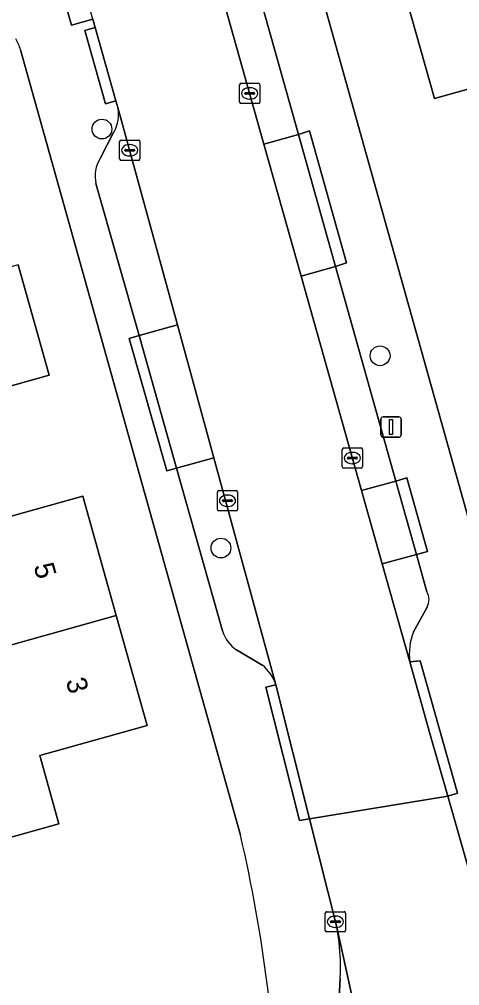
# Model space of a CAD drawing. Extents: x 159626 to 160723, y 388173 to 389416.
# Drawn here: x 160005.01 to 160026.77, y 388311.16 to 388358.95 of the extents above; entities that cross this region are included whole.
import ezdxf

# ---------------------------------------------------------------- set-up
doc = ezdxf.new("R2010")
doc.units = 0
for name, color, linetype in [('IMGEO_Boom', 7, 'Continuous'), ('IMGEO_Erf', 7, 'Continuous'), ('IMGEO_Fietspad_open', 7, 'Continuous'), ('IMGEO_Kolk', 7, 'Continuous'), ('IMGEO_Lichtmast', 7, 'Continuous'), ('IMGEO_Pand', 7, 'Continuous'), ('IMGEO_Pand_nummerreeks', 7, 'Continuous'), ('IMGEO_Parkeervlak_open', 7, 'Continuous'), ('IMGEO_Rijbaan_lokaal_gesloten', 7, 'Continuous'), ('IMGEO_Rijbaan_lokaal_open', 7, 'Continuous'), ('IMGEO_Voetpad_open', 7, 'Continuous')]:
    doc.layers.add(name, color=color, linetype=linetype)

msp = doc.modelspace()

# ---------------------------------------------------------------- linework, layer by layer
at = {"layer": 'IMGEO_Boom'}
for centre in [(160009.093, 388353.524), (160022.836, 388342.311), (160014.97, 388332.802)]:
    msp.add_circle(centre, 0.489, dxfattribs=at)
at = {"layer": 'IMGEO_Erf'}
for points in [[(160065.737, 388357.839), (160068.821, 388358.703), (160067.258, 388364.278), (160065.672, 388369.937), (160062.589, 388369.073), (160061.749, 388372.073), (160060.886, 388375.152), (160063.97, 388376.017), (160062.406, 388381.596), (160060.811, 388387.289), (160057.729, 388386.426), (160056.908, 388389.358), (160055.27, 388395.203), (160052.188, 388394.339), (160051.374, 388397.24), (160039.731, 388394.019), (160038.102, 388399.961), (160014.614, 388386.787), (160012.651, 388386.243), (160030.665, 388321.896), (160031.671, 388318.304), (160034.012, 388311.518), (160036.849, 388303.296)], [(160030.891, 388356.542), (160025.516, 388355.045), (160023.929, 388360.706), (160022.301, 388366.511), (160027.676, 388368.028)], [(160015.939, 388318.598), (160005.068, 388357.443)], [(160004.954, 388346.802), (160006.478, 388341.347), (160001.268, 388339.892)], [(160002.937, 388333.916), (160008.146, 388335.374), (160009.799, 388329.47), (160011.323, 388324.025), (160006.017, 388322.54), (160006.963, 388319.164), (160001.601, 388317.663)]]:
    msp.add_lwpolyline(points, dxfattribs=at)
for centre, radius, start, end in [((160003.215, 388356.971), 1.912, 14.2817, 32.3658), ((159941.49, 388301.435), 76.402, 1.60005, 12.98204)]:
    msp.add_arc(centre, radius, start, end, dxfattribs=at)
at = {"layer": 'IMGEO_Fietspad_open'}
for points in [[(160023.709, 388300.3), (160020.694, 388314.057)], [(160020.866, 388311.513), (160020.27, 388300.229), (160022.699, 388300.094)]]:
    msp.add_lwpolyline(points, dxfattribs=at)
msp.add_arc((160009.885, 388312.048), 10.994, 357.2089, 10.5269, dxfattribs=at)
at = {"layer": 'IMGEO_Kolk'}
for p, q in [((160015.966, 388355.787), (160016.818, 388355.787)), ((160015.891, 388354.861), (160015.891, 388355.713)), ((160016.193, 388355.33), (160016.591, 388355.33)), ((160016.379, 388355.567), (160016.404, 388355.567)), ((160016.892, 388355.713), (160016.892, 388354.861)), ((160016.15, 388355.281), (160016.15, 388355.293)), ((160016.588, 388355.244), (160016.19, 388355.244)), ((160016.402, 388355.007), (160016.377, 388355.007)), ((160016.634, 388355.293), (160016.634, 388355.281)), ((160016.818, 388354.787), (160015.966, 388354.787)), ((160010.041, 388352.978), (160010.893, 388352.978)), ((160009.966, 388352.052), (160009.966, 388352.904)), ((160010.225, 388352.472), (160010.225, 388352.484)), ((160010.663, 388352.435), (160010.265, 388352.435)), ((160010.268, 388352.521), (160010.666, 388352.521)), ((160010.454, 388352.758), (160010.479, 388352.758)), ((160010.709, 388352.484), (160010.709, 388352.472)), ((160010.967, 388352.904), (160010.967, 388352.052)), ((160010.893, 388351.978), (160010.041, 388351.978)), ((160010.477, 388352.198), (160010.452, 388352.198)), ((160020.966, 388336.829), (160020.966, 388337.681)), ((160021.041, 388337.755), (160021.893, 388337.755)), ((160021.967, 388337.681), (160021.967, 388336.829)), ((160021.225, 388337.249), (160021.225, 388337.261)), ((160021.663, 388337.212), (160021.265, 388337.212)), ((160021.268, 388337.298), (160021.666, 388337.298)), ((160021.454, 388337.535), (160021.479, 388337.535)), ((160021.709, 388337.261), (160021.709, 388337.249)), ((160021.893, 388336.755), (160021.041, 388336.755)), ((160021.477, 388336.975), (160021.452, 388336.975)), ((160014.795, 388334.714), (160014.795, 388335.566)), ((160014.87, 388335.64), (160015.722, 388335.64)), ((160015.283, 388335.42), (160015.308, 388335.42)), ((160015.796, 388335.566), (160015.796, 388334.714)), ((160015.054, 388335.134), (160015.054, 388335.146)), ((160015.492, 388335.097), (160015.094, 388335.097)), ((160015.097, 388335.183), (160015.495, 388335.183)), ((160015.306, 388334.86), (160015.281, 388334.86)), ((160015.538, 388335.146), (160015.538, 388335.134)), ((160015.722, 388334.64), (160014.87, 388334.64)), ((160020.128, 388313.891), (160020.128, 388314.743)), ((160020.203, 388314.817), (160021.055, 388314.817)), ((160021.129, 388314.743), (160021.129, 388313.891)), ((160020.387, 388314.311), (160020.387, 388314.323)), ((160020.825, 388314.274), (160020.427, 388314.274)), ((160020.43, 388314.36), (160020.828, 388314.36)), ((160020.616, 388314.597), (160020.641, 388314.597)), ((160020.871, 388314.323), (160020.871, 388314.311)), ((160021.055, 388313.817), (160020.203, 388313.817)), ((160020.639, 388314.037), (160020.614, 388314.037))]:
    msp.add_line(p, q, dxfattribs=at)
for points in [[(160015.966, 388355.787), (160016.818, 388355.787)], [(160015.891, 388354.861), (160015.891, 388355.713)], [(160016.892, 388355.713), (160016.892, 388354.861)], [(160016.818, 388354.787), (160015.966, 388354.787)], [(160010.041, 388352.978), (160010.893, 388352.978)], [(160009.966, 388352.052), (160009.966, 388352.904)], [(160010.967, 388352.904), (160010.967, 388352.052)], [(160010.893, 388351.978), (160010.041, 388351.978)], [(160020.966, 388336.829), (160020.966, 388337.681)], [(160021.041, 388337.755), (160021.893, 388337.755)], [(160021.967, 388337.681), (160021.967, 388336.829)], [(160021.893, 388336.755), (160021.041, 388336.755)], [(160014.795, 388334.714), (160014.795, 388335.566)], [(160014.87, 388335.64), (160015.722, 388335.64)], [(160015.796, 388335.566), (160015.796, 388334.714)], [(160015.722, 388334.64), (160014.87, 388334.64)], [(160020.128, 388313.891), (160020.128, 388314.743)], [(160020.203, 388314.817), (160021.055, 388314.817)], [(160021.129, 388314.743), (160021.129, 388313.891)], [(160021.055, 388313.817), (160020.203, 388313.817)]]:
    msp.add_lwpolyline(points, dxfattribs=at)
for centre, radius, start, end in [((160015.968, 388355.711), 0.0765, 91.552, 178.448), ((160015.968, 388355.711), 0.0765, 91.552, 178.448), ((160016.816, 388355.711), 0.0765, 1.552, 88.448), ((160016.816, 388355.711), 0.0765, 1.552, 88.448), ((160016.19, 388355.29), 0.0403, 85.8775, 175.7526), ((160016.595, 388355.292), 0.0386, 1.7309, 96.639), ((160015.968, 388354.863), 0.0765, 181.552, 268.448), ((160015.968, 388354.863), 0.0765, 181.552, 268.448), ((160016.187, 388355.28), 0.0366, 178.938, 274.7102), ((160016.591, 388355.287), 0.043, 264.8664, 352.4533), ((160016.816, 388354.863), 0.0765, 271.552, 358.448), ((160016.816, 388354.863), 0.0765, 271.552, 358.448), ((160010.043, 388352.902), 0.0765, 91.552, 178.448), ((160010.043, 388352.902), 0.0765, 91.552, 178.448), ((160010.891, 388352.902), 0.0765, 1.552, 88.448), ((160010.891, 388352.902), 0.0765, 1.552, 88.448), ((160010.265, 388352.481), 0.0403, 85.8775, 175.7526), ((160010.262, 388352.471), 0.0366, 178.938, 274.7102), ((160010.666, 388352.478), 0.043, 264.8664, 352.4533), ((160010.67, 388352.483), 0.0386, 1.7309, 96.639), ((160010.043, 388352.054), 0.0765, 181.552, 268.448), ((160010.043, 388352.054), 0.0765, 181.552, 268.448), ((160010.891, 388352.054), 0.0765, 271.552, 358.448), ((160010.891, 388352.054), 0.0765, 271.552, 358.448), ((160021.043, 388337.679), 0.0765, 91.552, 178.448), ((160021.043, 388337.679), 0.0765, 91.552, 178.448), ((160021.891, 388337.679), 0.0765, 1.552, 88.448), ((160021.891, 388337.679), 0.0765, 1.552, 88.448), ((160021.265, 388337.258), 0.0403, 85.8775, 175.7526), ((160021.262, 388337.248), 0.0366, 178.938, 274.7102), ((160021.666, 388337.255), 0.043, 264.8664, 352.4533), ((160021.67, 388337.26), 0.0386, 1.7309, 96.639), ((160021.043, 388336.831), 0.0765, 181.552, 268.448), ((160021.043, 388336.831), 0.0765, 181.552, 268.448), ((160021.891, 388336.831), 0.0765, 271.552, 358.448), ((160021.891, 388336.831), 0.0765, 271.552, 358.448), ((160014.872, 388335.564), 0.0765, 91.552, 178.448), ((160014.872, 388335.564), 0.0765, 91.552, 178.448), ((160015.72, 388335.564), 0.0765, 1.552, 88.448), ((160015.72, 388335.564), 0.0765, 1.552, 88.448), ((160015.094, 388335.143), 0.0403, 85.8775, 175.7526), ((160015.091, 388335.133), 0.0366, 178.938, 274.7102), ((160015.495, 388335.14), 0.043, 264.8664, 352.4533), ((160015.499, 388335.145), 0.0386, 1.7309, 96.639), ((160014.872, 388334.716), 0.0765, 181.552, 268.448), ((160014.872, 388334.716), 0.0765, 181.552, 268.448), ((160015.72, 388334.716), 0.0765, 271.552, 358.448), ((160015.72, 388334.716), 0.0765, 271.552, 358.448), ((160020.205, 388314.741), 0.0765, 91.552, 178.448), ((160020.205, 388314.741), 0.0765, 91.552, 178.448), ((160021.053, 388314.741), 0.0765, 1.552, 88.448), ((160021.053, 388314.741), 0.0765, 1.552, 88.448), ((160020.427, 388314.32), 0.0403, 85.8775, 175.7526), ((160020.424, 388314.31), 0.0366, 178.938, 274.7102), ((160020.828, 388314.317), 0.043, 264.8664, 352.4533), ((160020.832, 388314.322), 0.0386, 1.7309, 96.639), ((160020.205, 388313.893), 0.0765, 181.552, 268.448), ((160020.205, 388313.893), 0.0765, 181.552, 268.448), ((160021.053, 388313.893), 0.0765, 271.552, 358.448), ((160021.053, 388313.893), 0.0765, 271.552, 358.448)]:
    msp.add_arc(centre, radius, start, end, dxfattribs=at)
for centre, major_axis, ratio, start_param, end_param in [((160016.378, 388355.287), (-0.387, 0.002), 0.722429, 4.712389, 7.853982), ((160016.403, 388355.287), (-0.39, 0.002), 0.717154, 1.570796, 4.712389), ((160010.453, 388352.478), (-0.387, 0.002), 0.722429, 4.712389, 7.853982), ((160010.478, 388352.478), (-0.39, 0.002), 0.717154, 1.570796, 4.712389), ((160021.453, 388337.255), (-0.387, 0.002), 0.722429, 4.712389, 7.853982), ((160021.478, 388337.255), (-0.39, 0.002), 0.717154, 1.570796, 4.712389), ((160015.282, 388335.14), (-0.387, 0.002), 0.722429, 4.712389, 7.853982), ((160015.307, 388335.14), (-0.39, 0.002), 0.717154, 1.570796, 4.712389), ((160020.615, 388314.317), (-0.387, 0.002), 0.722429, 4.712389, 7.853982), ((160020.64, 388314.317), (-0.39, 0.002), 0.717154, 1.570796, 4.712389)]:
    msp.add_ellipse(centre, major_axis=major_axis, ratio=ratio, start_param=start_param, end_param=end_param, dxfattribs=at)
at = {"layer": 'IMGEO_Lichtmast'}
for p, q in [((160022.879, 388338.385), (160022.879, 388339.185)), ((160022.879, 388339.185), (160022.879, 388338.385)), ((160022.979, 388339.285), (160023.769, 388339.285)), ((160023.769, 388339.285), (160022.979, 388339.285)), ((160023.869, 388339.185), (160023.869, 388338.385)), ((160023.869, 388338.385), (160023.869, 388339.185)), ((160023.769, 388338.285), (160022.979, 388338.285)), ((160022.979, 388338.285), (160023.769, 388338.285))]:
    msp.add_line(p, q, dxfattribs=at)
msp.add_lwpolyline([(160023.299, 388339.16), (160023.449, 388339.16), (160023.449, 388338.41), (160023.299, 388338.41), (160023.299, 388339.16)], dxfattribs=at)
for centre, start, end in [((160022.979, 388339.185), 90, 180), ((160022.979, 388339.185), 90, 180), ((160023.769, 388339.185), 0, 90), ((160023.769, 388339.185), 360, 90), ((160022.979, 388338.385), 180, 270), ((160022.979, 388338.385), 180, 270), ((160023.769, 388338.385), 270, 0), ((160023.769, 388338.385), 270, 0)]:
    msp.add_arc(centre, 0.1, start, end, dxfattribs=at)
at = {"layer": 'IMGEO_Pand'}
for points in [[(160031.721, 388353.561), (160038.186, 388355.383), (160037.327, 388358.452), (160034.245, 388357.589), (160032.682, 388363.173), (160023.929, 388360.706), (160025.516, 388355.045), (160030.891, 388356.542)], [(159993.461, 388334.261), (160000, 388336.09), (160002.161, 388336.694), (160002.118, 388336.849), (160003.091, 388337.121), (160003.062, 388337.227), (160002.088, 388336.955), (160001.268, 388339.892), (160006.478, 388341.347), (160004.954, 388346.802), (160000, 388345.425), (159996.193, 388344.367), (159996.981, 388341.535), (159993.832, 388340.653), (159994.559, 388338.057), (159989.873, 388336.747), (159990.767, 388333.498)], [(160008.146, 388335.374), (160002.937, 388333.916), (160002.161, 388336.694), (160000, 388336.09), (159993.461, 388334.261), (159993.916, 388332.633), (159995.948, 388333.201), (159996.523, 388331.048), (159996.024, 388329.931), (159996.462, 388328.291), (159997.479, 388327.769), (159997.933, 388326.147), (159998.75, 388326.376), (160001.036, 388327.016), (160009.799, 388329.47)], [(160011.323, 388324.025), (160009.799, 388329.47), (160001.036, 388327.016), (159998.75, 388326.376), (160000.005, 388321.895), (159997.281, 388319.28), (159997.895, 388317.088), (160001.481, 388318.092), (160001.601, 388317.663), (160006.963, 388319.164), (160006.017, 388322.54)]]:
    msp.add_lwpolyline(points, close=True, dxfattribs=at)
at = {"layer": 'IMGEO_Parkeervlak_open'}
for points in [[(160015.808, 388363.937), (160014.093, 388363.454), (160017.096, 388352.783), (160018.802, 388353.264)], [(160018.802, 388353.264), (160017.096, 388352.783), (160018.934, 388346.252), (160020.634, 388346.731)], [(160020.634, 388346.731), (160018.934, 388346.252), (160021.92, 388335.642), (160023.611, 388336.118)], [(160012.818, 388343.836), (160010.924, 388343.309), (160012.779, 388336.751), (160014.614, 388337.262)], [(160023.611, 388336.118), (160021.92, 388335.642), (160022.942, 388332.013), (160024.629, 388332.488)]]:
    msp.add_lwpolyline(points, close=True, dxfattribs=at)
for points in [[(160008.798, 388350.828), (160010.924, 388343.309), (160012.818, 388343.836), (160009.881, 388354.589)], [(160009.687, 388353.383), (160009, 388352.068)], [(160014.614, 388337.262), (160012.779, 388336.751), (160015.054, 388328.706)], [(160017.68, 388326.035), (160014.614, 388337.262)], [(160024.629, 388332.488), (160022.942, 388332.013), (160024.305, 388327.17)], [(160025.15, 388330.631), (160024.629, 388332.488)], [(160024.48, 388328.656), (160025.153, 388329.883)], [(160015.744, 388327.769), (160017.006, 388327.017)]]:
    msp.add_lwpolyline(points, dxfattribs=at)
for centre, radius, start, end in [((160008.089, 388354.259), 1.823, 331.2826, 10.4406), ((160010.472, 388351.192), 1.713, 149.2386, 192.2566), ((160024.506, 388330.254), 0.746, 330.1482, 30.3114), ((160016.647, 388329.157), 1.656, 195.7946, 236.9407), ((160027.298, 388327.571), 3.02, 158.9387, 187.6282), ((160015.795, 388325.464), 1.97, 16.865, 52.0628)]:
    msp.add_arc(centre, radius, start, end, dxfattribs=at)
at = {"layer": 'IMGEO_Rijbaan_lokaal_gesloten'}
for points in [[(160008.647, 388358.959), (160008.762, 388358.544), (160009.785, 388354.929), (160009.881, 388354.589), (160012.818, 388343.836), (160014.614, 388337.262), (160017.68, 388326.035), (160019.347, 388319.41), (160026.183, 388320.536), (160025.3, 388323.636), (160024.305, 388327.17), (160022.942, 388332.013), (160021.92, 388335.642), (160018.934, 388346.252), (160017.096, 388352.783), (160014.093, 388363.454)], [(160032.543, 388301.251), (160032.232, 388302.091), (160027.287, 388316.662), (160026.183, 388320.536), (160019.347, 388319.41), (160020.694, 388314.057), (160023.709, 388300.3), (160024.04, 388298.788), (160024.077, 388298.593), (160026.043, 388289.19), (160026.077, 388288.953)]]:
    msp.add_lwpolyline(points, dxfattribs=at)
at = {"layer": 'IMGEO_Rijbaan_lokaal_open'}
msp.add_lwpolyline([(160006.151, 388367.803), (160005.092, 388367.506), (160007.588, 388358.662), (160008.647, 388358.959)], close=True, dxfattribs=at)
at = {"layer": 'IMGEO_Voetpad_open'}
for points in [[(160036.849, 388303.296), (160034.012, 388311.518), (160031.671, 388318.304), (160030.665, 388321.896), (160012.651, 388386.243)], [(160012.15, 388376.978), (160013.982, 388370.449), (160014.514, 388370.578), (160016.347, 388364.043), (160015.808, 388363.937), (160018.802, 388353.264), (160019.34, 388353.433), (160021.171, 388346.904), (160020.634, 388346.731), (160023.611, 388336.118), (160024.164, 388336.274), (160025.176, 388332.636), (160024.629, 388332.488), (160025.15, 388330.631)], [(160008.244, 388358.397), (160008.762, 388358.544), (160008.647, 388358.959), (160007.588, 388358.662), (160005.092, 388367.506), (160006.151, 388367.803), (160005.208, 388371.142)], [(160009.881, 388354.589), (160009.785, 388354.929), (160009.274, 388354.778), (160008.244, 388358.397)], [(160005.068, 388357.443), (160015.939, 388318.598)], [(160009, 388352.068), (160009.687, 388353.383)], [(160015.054, 388328.706), (160012.779, 388336.751), (160012.298, 388336.615), (160010.443, 388343.173), (160010.924, 388343.309), (160008.798, 388350.828)], [(160025.153, 388329.883), (160024.48, 388328.656)], [(160017.006, 388327.017), (160015.744, 388327.769)], [(160024.305, 388327.17), (160024.816, 388327.216), (160026.661, 388320.672), (160026.183, 388320.536), (160027.287, 388316.662), (160032.232, 388302.091), (160032.543, 388301.251), (160033.656, 388301.646), (160034.028, 388300.707), (160034.457, 388299.624), (160035.321, 388299.02), (160042.215, 388301.025), (160039.23, 388302.377)], [(160020.694, 388314.057), (160019.347, 388319.41), (160018.852, 388319.329), (160017.195, 388325.913), (160017.68, 388326.035)], [(160013.985, 388295.31), (160014.596, 388292.994), (160019.97, 388294.557), (160020.099, 388297), (160020.27, 388300.229), (160020.866, 388311.513)]]:
    msp.add_lwpolyline(points, dxfattribs=at)
for points in [[(160009.785, 388354.929), (160008.762, 388358.544), (160008.244, 388358.397), (160009.274, 388354.778)], [(160020.634, 388346.731), (160021.171, 388346.904), (160019.34, 388353.433), (160018.802, 388353.264)], [(160010.924, 388343.309), (160010.443, 388343.173), (160012.298, 388336.615), (160012.779, 388336.751)], [(160023.611, 388336.118), (160024.629, 388332.488), (160025.176, 388332.636), (160024.164, 388336.274)], [(160024.305, 388327.17), (160025.3, 388323.636), (160026.183, 388320.536), (160026.661, 388320.672), (160024.816, 388327.216)], [(160017.68, 388326.035), (160017.195, 388325.913), (160018.852, 388319.329), (160019.347, 388319.41)]]:
    msp.add_lwpolyline(points, close=True, dxfattribs=at)
for centre, radius, start, end in [((160003.215, 388356.971), 1.912, 14.2817, 32.3658), ((160008.089, 388354.259), 1.823, 331.2826, 10.4406), ((160010.472, 388351.192), 1.713, 149.2386, 192.2566), ((160024.506, 388330.254), 0.746, 330.1482, 30.3114), ((160016.647, 388329.157), 1.656, 195.7946, 236.9407), ((160027.298, 388327.571), 3.02, 158.9387, 187.6282), ((160015.795, 388325.464), 1.97, 16.865, 52.0628), ((159941.49, 388301.435), 76.402, 1.60005, 12.98204), ((160009.885, 388312.048), 10.994, 357.2089, 10.5269)]:
    msp.add_arc(centre, radius, start, end, dxfattribs=at)

# ---------------------------------------------------------------- texts
at = {"layer": 'IMGEO_Pand_nummerreeks'}
for s, p in [('5', (160005.708, 388331.918)), ('3', (160007.296, 388326.243))]:
    msp.add_text(s, height=1, rotation=285.6415, dxfattribs=at).set_placement(p)

doc.saveas('drawing.dxf')
